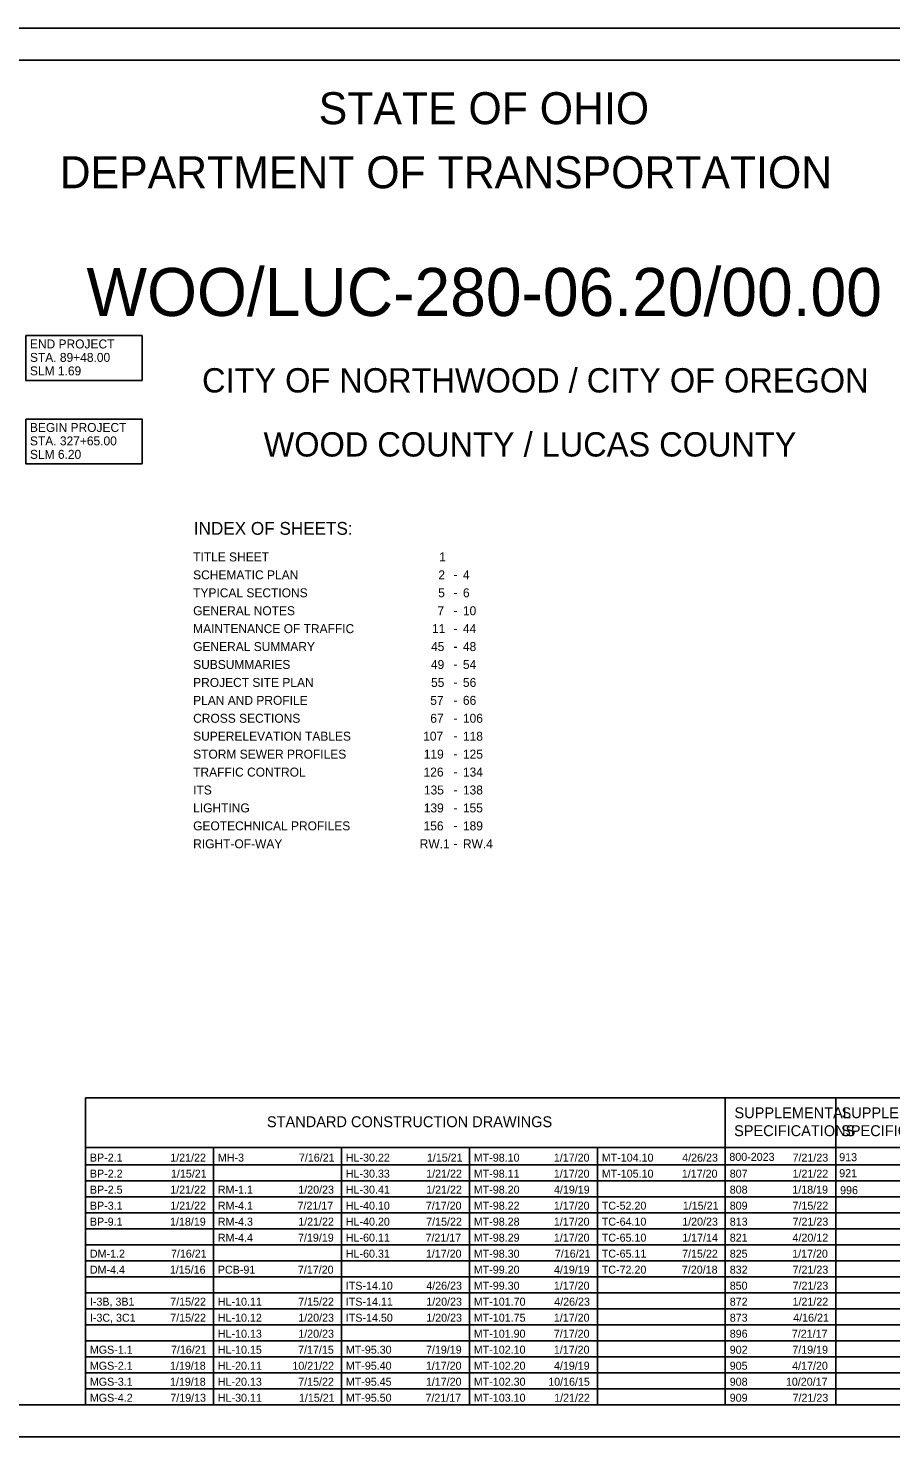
# Model space of a CAD drawing. Extents: x 0 to 40.2, y 0 to 22.
# Drawn here: x 9.25 to 22.74, y 0 to 22 of the extents above; entities that cross this region are included whole.
import ezdxf

# ---------------------------------------------------------------- set-up
doc = ezdxf.new("R2010")
doc.units = 0
for name, color, linetype in [('Default', 7, 'Continuous'), ('GM_X_Adjacent_County', 7, 'Continuous'), ('GM_X_Adjacent_County_Text', 7, 'Continuous'), ('GM_X_County', 7, 'Continuous'), ('GM_X_Section', 7, 'Continuous'), ('GM_X_Township', 7, 'Continuous')]:
    doc.layers.add(name, color=color, linetype=linetype)

msp = doc.modelspace()

# ---------------------------------------------------------------- linework, layer by layer
at = {"layer": 'GM_X_Adjacent_County'}
for p, q in [((10.15, 5.292), (23.6, 5.292)), ((10.15, 0.5), (10.15, 5.292)), ((20.15, 0.5), (20.15, 5.292)), ((21.875, 0.5), (21.875, 5.292)), ((10.15, 4.521), (23.6, 4.521)), ((12.15, 0.5), (12.15, 4.521)), ((14.15, 0.5), (14.15, 4.521)), ((16.15, 0.5), (16.15, 4.521)), ((18.15, 0.5), (18.15, 4.521)), ((10.15, 4.25), (23.6, 4.25)), ((10.15, 4), (23.6, 4)), ((10.15, 3.75), (23.6, 3.75)), ((10.15, 3.5), (23.6, 3.5)), ((10.15, 3.25), (23.6, 3.25)), ((10.15, 3), (23.6, 3)), ((10.15, 2.75), (23.6, 2.75)), ((10.15, 2.5), (23.6, 2.5)), ((10.15, 2.25), (23.6, 2.25)), ((10.15, 2), (23.6, 2)), ((10.15, 1.75), (23.6, 1.75)), ((10.15, 1.5), (23.6, 1.5)), ((10.15, 1.25), (23.6, 1.25)), ((10.15, 1), (23.6, 1)), ((10.15, 0.75), (23.6, 0.75))]:
    msp.add_line(p, q, dxfattribs=at)
at = {"layer": 'GM_X_County'}
msp.add_lwpolyline([(0, 0), (34, 0), (34, 22), (0, 22)], close=True, dxfattribs=at)
at = {"layer": 'GM_X_Section'}
for points in [[(9.218, 17.199), (11.034, 17.199), (11.034, 16.5), (9.218, 16.5)], [(9.218, 15.895), (11.034, 15.895), (11.034, 15.196), (9.218, 15.196)]]:
    msp.add_lwpolyline(points, close=True, dxfattribs=at)
at = {"layer": 'GM_X_Township'}
msp.add_lwpolyline([(1.5, 21.5), (33.5, 21.5), (33.5, 0.5), (1.5, 0.5)], close=True, dxfattribs=at)

# ---------------------------------------------------------------- texts
at = {"layer": 'Default'}
for s, height, p in [('TITLE SHEET', 0.14, (11.833, 13.672)), ('1', 0.14, (15.678, 13.672)), ('SCHEMATIC PLAN', 0.14, (11.833, 13.392)), ('2', 0.14, (15.665, 13.392)), ('-', 0.14, (15.901, 13.396)), ('4', 0.14, (16.049, 13.392)), ('TYPICAL SECTIONS', 0.14, (11.833, 13.112)), ('5', 0.14, (15.662, 13.112)), ('6', 0.14, (16.049, 13.112)), ('-', 0.14, (15.901, 13.116)), ('GENERAL NOTES', 0.14, (11.833, 12.832)), ('7', 0.14, (15.651, 12.832)), ('-', 0.14, (15.901, 12.836)), ('10', 0.14, (16.049, 12.832)), ('MAINTENANCE OF TRAFFIC', 0.14, (11.833, 12.552)), ('11', 0.14, (15.566, 12.552)), ('-', 0.14, (15.901, 12.556)), ('44', 0.14, (16.049, 12.552)), ('GENERAL SUMMARY', 0.14, (11.833, 12.272)), ('45', 0.14, (15.551, 12.272)), ('-', 0.14, (15.901, 12.276)), ('48', 0.14, (16.049, 12.272)), ('SUBSUMMARIES', 0.14, (11.833, 11.992)), ('49', 0.14, (15.549, 11.992)), ('54', 0.14, (16.049, 11.992)), ('-', 0.14, (15.901, 11.996)), ('PROJECT SITE PLAN', 0.14, (11.833, 11.712)), ('55', 0.14, (15.551, 11.712)), ('-', 0.14, (15.901, 11.716)), ('56', 0.14, (16.049, 11.712)), ('PLAN AND PROFILE', 0.14, (11.833, 11.432)), ('57', 0.14, (15.539, 11.432)), ('-', 0.14, (15.901, 11.436)), ('66', 0.14, (16.049, 11.432)), ('CROSS SECTIONS', 0.14, (11.833, 11.152)), ('67', 0.14, (15.539, 11.152)), ('106', 0.14, (16.049, 11.152)), ('SUPERELEVATION TABLES', 0.14, (11.833, 10.872)), ('107', 0.14, (15.428, 10.872)), ('-', 0.14, (15.901, 11.156)), ('118', 0.14, (16.049, 10.872)), ('-', 0.14, (15.901, 10.876)), ('STORM SEWER PROFILES', 0.14, (11.833, 10.592)), ('119', 0.14, (15.437, 10.592)), ('-', 0.14, (15.901, 10.596)), ('125', 0.14, (16.049, 10.592)), ('TRAFFIC CONTROL', 0.14, (11.833, 10.312)), ('126', 0.14, (15.434, 10.312)), ('-', 0.14, (15.901, 10.316)), ('134', 0.14, (16.049, 10.312)), ('ITS', 0.14, (11.833, 10.032)), ('135', 0.14, (15.439, 10.032)), ('138', 0.14, (16.049, 10.032)), ('-', 0.14, (15.901, 10.036)), ('LIGHTING', 0.14, (11.833, 9.752)), ('139', 0.14, (15.437, 9.752)), ('-', 0.14, (15.901, 9.756)), ('155', 0.14, (16.049, 9.752)), ('GEOTECHNICAL PROFILES', 0.14, (11.833, 9.472)), ('156', 0.14, (15.434, 9.472)), ('-', 0.14, (15.901, 9.476)), ('189', 0.14, (16.049, 9.472)), ('RIGHT-OF-WAY', 0.14, (11.833, 9.192)), ('RW.1', 0.14, (15.374, 9.192)), ('-', 0.14, (15.901, 9.196)), ('RW.4', 0.14, (16.049, 9.192)), ('BP-2.1', 0.125, (10.219, 4.298)), ('1/21/22', 0.125, (11.475, 4.298)), ('MH-3', 0.125, (12.219, 4.298)), ('7/16/21', 0.125, (13.486, 4.298)), ('HL-30.22', 0.125, (14.219, 4.298)), ('1/15/21', 0.125, (15.486, 4.298)), ('MT-98.10', 0.125, (16.219, 4.298)), ('1/17/20', 0.125, (17.47, 4.298)), ('MT-104.10', 0.125, (18.219, 4.298)), ('4/26/23', 0.125, (19.476, 4.298)), ('800-2023', 0.125, (20.213, 4.31)), ('7/21/23', 0.125, (21.2, 4.298)), ('913', 0.125, (21.93, 4.305)), ('921', 0.125, (21.93, 4.055)), ('BP-2.2', 0.125, (10.219, 4.048)), ('1/15/21', 0.125, (11.486, 4.048)), ('HL-30.33', 0.125, (14.219, 4.048)), ('1/21/22', 0.125, (15.475, 4.048)), ('MT-98.11', 0.125, (16.219, 4.048)), ('1/17/20', 0.125, (17.47, 4.048)), ('MT-105.10', 0.125, (18.219, 4.048)), ('1/17/20', 0.125, (19.47, 4.048)), ('807', 0.125, (20.219, 4.048)), ('1/21/22', 0.125, (21.2, 4.048)), ('BP-2.5', 0.125, (10.219, 3.798)), ('1/21/22', 0.125, (11.475, 3.798)), ('RM-1.1', 0.125, (12.219, 3.798)), ('1/20/23', 0.125, (13.476, 3.798)), ('HL-30.41', 0.125, (14.219, 3.798)), ('1/21/22', 0.125, (15.475, 3.798)), ('MT-98.20', 0.125, (16.219, 3.798)), ('4/19/19', 0.125, (17.472, 3.798)), ('808', 0.125, (20.219, 3.798)), ('1/18/19', 0.125, (21.197, 3.798)), ('996', 0.125, (21.944, 3.79)), ('BP-3.1', 0.125, (10.219, 3.548)), ('1/21/22', 0.125, (11.475, 3.548)), ('RM-4.1', 0.125, (12.219, 3.548)), ('7/21/17', 0.125, (13.464, 3.548)), ('HL-40.10', 0.125, (14.219, 3.548)), ('7/17/20', 0.125, (15.47, 3.548)), ('MT-98.22', 0.125, (16.219, 3.548)), ('1/17/20', 0.125, (17.47, 3.548)), ('TC-52.20', 0.125, (18.219, 3.548)), ('1/15/21', 0.125, (19.486, 3.548)), ('809', 0.125, (20.219, 3.548)), ('7/15/22', 0.125, (21.2, 3.548)), ('BP-9.1', 0.125, (10.219, 3.298)), ('1/18/19', 0.125, (11.472, 3.298)), ('RM-4.3', 0.125, (12.219, 3.298)), ('1/21/22', 0.125, (13.475, 3.298)), ('HL-40.20', 0.125, (14.219, 3.298)), ('7/15/22', 0.125, (15.475, 3.298)), ('MT-98.28', 0.125, (16.219, 3.298)), ('1/17/20', 0.125, (17.47, 3.298)), ('TC-64.10', 0.125, (18.219, 3.298)), ('1/20/23', 0.125, (19.476, 3.298)), ('813', 0.125, (20.219, 3.298)), ('7/21/23', 0.125, (21.201, 3.298)), ('RM-4.4', 0.125, (12.219, 3.048)), ('7/19/19', 0.125, (13.472, 3.048)), ('HL-60.11', 0.125, (14.219, 3.048)), ('7/21/17', 0.125, (15.464, 3.048)), ('MT-98.29', 0.125, (16.219, 3.048)), ('1/17/20', 0.125, (17.47, 3.048)), ('TC-65.10', 0.125, (18.219, 3.048)), ('1/17/14', 0.125, (19.476, 3.048)), ('821', 0.125, (20.219, 3.048)), ('4/20/12', 0.125, (21.2, 3.048)), ('DM-1.2', 0.125, (10.219, 2.798)), ('7/16/21', 0.125, (11.486, 2.798)), ('HL-60.31', 0.125, (14.219, 2.798)), ('1/17/20', 0.125, (15.47, 2.798)), ('MT-98.30', 0.125, (16.219, 2.798)), ('7/16/21', 0.125, (17.486, 2.798)), ('TC-65.11', 0.125, (18.219, 2.798)), ('7/15/22', 0.125, (19.475, 2.798)), ('825', 0.125, (20.219, 2.798)), ('1/17/20', 0.125, (21.195, 2.798)), ('DM-4.4', 0.125, (10.219, 2.548)), ('1/15/16', 0.125, (11.469, 2.548)), ('PCB-91', 0.125, (12.219, 2.548)), ('7/17/20', 0.125, (13.47, 2.548)), ('MT-99.20', 0.125, (16.219, 2.548)), ('4/19/19', 0.125, (17.472, 2.548)), ('TC-72.20', 0.125, (18.219, 2.548)), ('7/20/18', 0.125, (19.471, 2.548)), ('832', 0.125, (20.219, 2.548)), ('7/21/23', 0.125, (21.201, 2.548)), ('ITS-14.10', 0.125, (14.219, 2.298)), ('4/26/23', 0.125, (15.476, 2.298)), ('MT-99.30', 0.125, (16.219, 2.298)), ('1/17/20', 0.125, (17.47, 2.298)), ('850', 0.125, (20.219, 2.298)), ('7/21/23', 0.125, (21.201, 2.298)), ('I-3B, 3B1', 0.125, (10.219, 2.048)), ('7/15/22', 0.125, (11.475, 2.048)), ('HL-10.11', 0.125, (12.219, 2.048)), ('7/15/22', 0.125, (13.475, 2.048)), ('ITS-14.11', 0.125, (14.219, 2.048)), ('1/20/23', 0.125, (15.476, 2.048)), ('MT-101.70', 0.125, (16.219, 2.048)), ('4/26/23', 0.125, (17.476, 2.048)), ('872', 0.125, (20.219, 2.048)), ('1/21/22', 0.125, (21.2, 2.048)), ('I-3C, 3C1', 0.125, (10.219, 1.798)), ('7/15/22', 0.125, (11.475, 1.798)), ('HL-10.12', 0.125, (12.219, 1.798)), ('1/20/23', 0.125, (13.476, 1.798)), ('ITS-14.50', 0.125, (14.219, 1.798)), ('1/20/23', 0.125, (15.476, 1.798)), ('MT-101.75', 0.125, (16.219, 1.798)), ('1/17/20', 0.125, (17.47, 1.798)), ('873', 0.125, (20.219, 1.798)), ('4/16/21', 0.125, (21.211, 1.798)), ('HL-10.13', 0.125, (12.219, 1.548)), ('1/20/23', 0.125, (13.476, 1.548)), ('MT-101.90', 0.125, (16.219, 1.548)), ('7/17/20', 0.125, (17.47, 1.548)), ('896', 0.125, (20.219, 1.548)), ('7/21/17', 0.125, (21.189, 1.548)), ('MGS-1.1', 0.125, (10.219, 1.298)), ('7/16/21', 0.125, (11.486, 1.298)), ('HL-10.15', 0.125, (12.219, 1.298)), ('7/17/15', 0.125, (13.473, 1.298)), ('MT-95.30', 0.125, (14.219, 1.298)), ('7/19/19', 0.125, (15.472, 1.298)), ('MT-102.10', 0.125, (16.219, 1.298)), ('1/17/20', 0.125, (17.47, 1.298)), ('902', 0.125, (20.219, 1.298)), ('7/19/19', 0.125, (21.197, 1.298)), ('MGS-2.1', 0.125, (10.219, 1.048)), ('1/19/18', 0.125, (11.471, 1.048)), ('HL-20.11', 0.125, (12.219, 1.048)), ('10/21/22', 0.125, (13.384, 1.048)), ('MT-95.40', 0.125, (14.219, 1.048)), ('1/17/20', 0.125, (15.47, 1.048)), ('MT-102.20', 0.125, (16.219, 1.048)), ('4/19/19', 0.125, (17.472, 1.048)), ('905', 0.125, (20.219, 1.048)), ('4/17/20', 0.125, (21.195, 1.048)), ('MGS-3.1', 0.125, (10.219, 0.798)), ('1/19/18', 0.125, (11.471, 0.798)), ('HL-20.13', 0.125, (12.219, 0.798)), ('7/15/22', 0.125, (13.475, 0.798)), ('MT-95.45', 0.125, (14.219, 0.798)), ('1/17/20', 0.125, (15.47, 0.798)), ('MT-102.30', 0.125, (16.219, 0.798)), ('10/16/15', 0.125, (17.382, 0.798)), ('908', 0.125, (20.219, 0.798)), ('10/20/17', 0.125, (21.097, 0.798)), ('MGS-4.2', 0.125, (10.219, 0.548)), ('7/19/13', 0.125, (11.476, 0.548)), ('HL-30.11', 0.125, (12.219, 0.548)), ('1/15/21', 0.125, (13.486, 0.548)), ('MT-95.50', 0.125, (14.219, 0.548)), ('7/21/17', 0.125, (15.464, 0.548)), ('MT-103.10', 0.125, (16.219, 0.548)), ('1/21/22', 0.125, (17.475, 0.548)), ('909', 0.125, (20.219, 0.548)), ('7/21/23', 0.125, (21.201, 0.548))]:
    msp.add_text(s, height=height, dxfattribs=at).set_placement(p)
at = {"layer": 'GM_X_Adjacent_County_Text'}
for s, height, p in [('STATE OF OHIO', 0.5, (13.795, 20.5)), ('DEPARTMENT OF TRANSPORTATION', 0.5, (9.747, 19.5)), ('WOO/LUC-280-06.20/00.00', 0.75, (10.166, 17.505)), ('CITY OF NORTHWOOD / CITY OF OREGON', 0.38, (11.972, 16.31)), ('WOOD COUNTY / LUCAS COUNTY', 0.38, (12.933, 15.31)), ('INDEX OF SHEETS:', 0.2, (11.844, 14.088)), ('SUPPLEMENTAL', 0.17, (20.293, 4.976)), ('SUPPLEMENTAL', 0.17, (21.966, 4.976)), ('STANDARD CONSTRUCTION DRAWINGS', 0.17, (12.986, 4.836)), ('SPECIFICATIONS', 0.17, (20.287, 4.696)), ('SPECIFICATIONS', 0.17, (21.96, 4.696))]:
    msp.add_text(s, height=height, dxfattribs=at).set_placement(p)
at = {"layer": 'GM_X_Section'}
for s, p in [('END PROJECT', (9.282, 16.998)), ('STA. 89+48.00', (9.282, 16.788)), ('SLM 1.69', (9.282, 16.578)), ('STA. 327+65.00', (9.282, 15.484)), ('BEGIN PROJECT', (9.282, 15.694)), ('SLM 6.20', (9.282, 15.274))]:
    msp.add_text(s, height=0.14, dxfattribs=at).set_placement(p)

doc.saveas('drawing.dxf')
